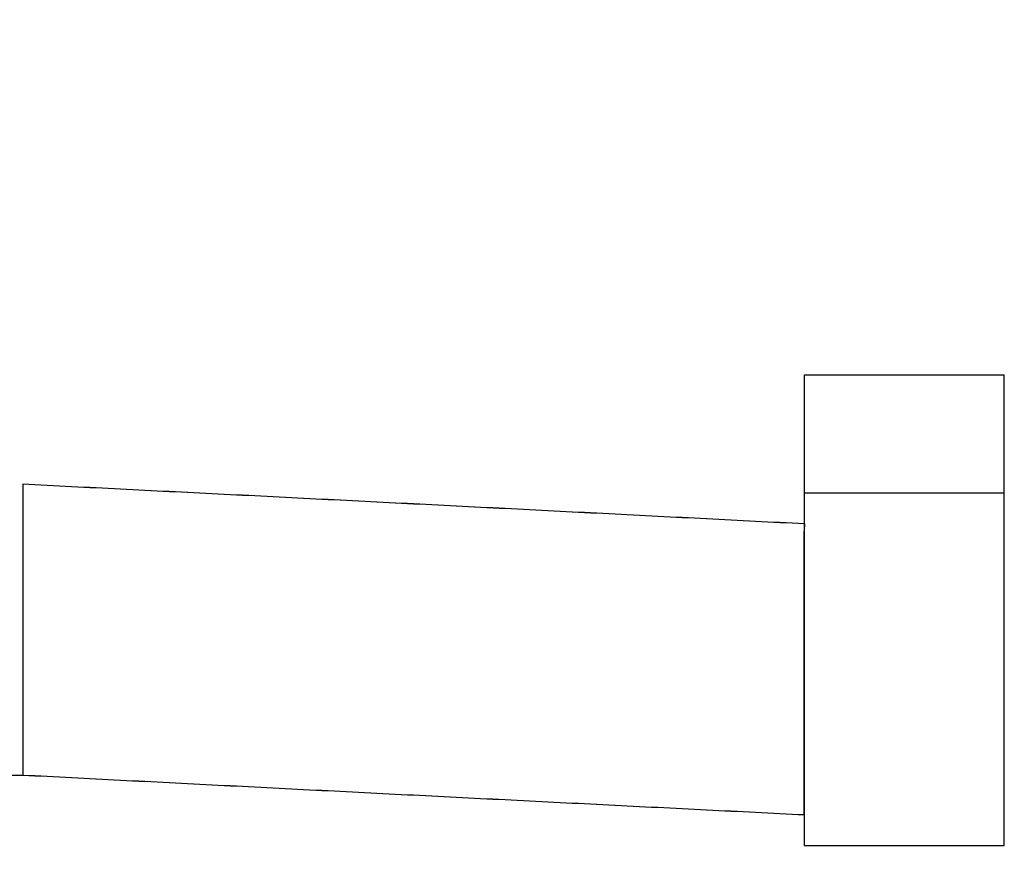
# Model space of a CAD drawing. Header units: inches. Extents: x 0 to 29700, y -16 to 21000.
# Tile 336 of 376: x 20011 to 20065, y 16457 to 16504. Entities that reach past the tile are written whole.
import ezdxf

# ---------------------------------------------------------------- set-up
doc = ezdxf.new("R2010")
doc.units = ezdxf.units.IN
doc.layers.add('254', color=7, linetype='Continuous', true_color=0xffffff)
doc.styles.add('latin_extended', font='simplex.shx')
doc.dimstyles.get("Standard").update_dxf_attribs({"dimtxt": 0.18, "dimasz": 0.18, "dimexe": 0.18, "dimexo": 0.0625, "dimgap": 0.09, "dimtad": 0, "dimtih": 1, "dimtoh": 1, "dimdec": 4, "dimzin": 0, "dimdsep": 46, "dimtxsty": 'Standard', "dimcen": 0.09, "dimadec": 0, "dimazin": 0, "dimtfac": 1, "dimtdec": 4, "dimtofl": 0, "dimtmove": 0, "dimatfit": 3, "dimfxl": 1, "dimtolj": 1, "dimtzin": 0, "dimarcsym": 0})

# ---------------------------------------------------------------- blocks, each defined once
blk = doc.blocks.new('_U5')
at = {"layer": '254', "color": 3, "linetype": 'Continuous', "lineweight": 13, "transparency": 16777216}
for p, q in [((27220.427, 17368.716), (27220.427, 13173.692)), ((18363.86, 15513.186), (18363.86, 13173.692)), ((18538.86, 13223.692), (27045.427, 13223.692))]:
    blk.add_line(p, q, dxfattribs=at)
at = {"layer": '254', "color": 3, "transparency": 16777216}
for points in [[(18538.86, 13252.858), (18538.86, 13194.525), (18363.86, 13223.692)], [(27045.427, 13194.525), (27045.427, 13252.858), (27220.427, 13223.692)]]:
    blk.add_solid(points, dxfattribs=at)
at = {"layer": 'Defpoints', "color": 0, "transparency": 16777216}
for p in [(27220.427, 17418.716), (18363.86, 15563.186), (27220.427, 13223.692)]:
    blk.add_point(p, dxfattribs=at)
at = {"layer": '254', "color": 2, "lineweight": 13, "transparency": 16777216, "insert": (22483.81, 13486.192), "char_height": 175, "attachment_point": 1, "style": 'latin_extended'}
blk.add_mtext('\\A1;8857', dxfattribs=at)

msp = doc.modelspace()

# ---------------------------------------------------------------- linework, layer by layer
at = {"layer": '254', "color": 2, "linetype": 'Continuous', "lineweight": 25}
for p, q in [((20064.86, 16484.694), (20053.86, 16484.694)), ((20053.86, 16484.694), (20053.86, 16478.214)), ((20064.86, 16478.214), (20064.86, 16484.694)), ((20010.86, 16478.694), (20010.86, 16470.315)), ((20010.86, 16478.694), (20010.86, 16470.315)), ((20064.86, 16478.214), (20053.86, 16478.214)), ((20053.86, 16478.214), (20053.86, 16458.814)), ((20064.86, 16458.814), (20064.86, 16478.214)), ((19998.36, 16462.694), (20010.861, 16462.694)), ((20053.86, 16458.814), (20064.86, 16458.814))]:
    msp.add_line(p, q, dxfattribs=at)
for points, weights, knots in [([(20010.86, 16478.694), (20010.86, 16478.693), (20010.86, 16477.781), (20010.86, 16475.813), (20010.86, 16473.228), (20010.86, 16472.429), (20010.86, 16471.573), (20010.86, 16470.694)], [1.00270455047, 0.991385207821, 0.986105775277, 1.01661171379, 1.01661171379, 1.01219412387, 1.00701201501, 1.00270455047], [0, 0, 0, 0, 0, 0.724354, 0.724354, 0.724354, 1, 1, 1, 1, 1]), ([(20053.86, 16460.514), (20053.86, 16460.507), (20053.86, 16460.634), (20053.86, 16460.88), (20053.86, 16462.35), (20053.86, 16465.167), (20053.86, 16469.175), (20053.86, 16473.121), (20053.86, 16474.516), (20053.86, 16475.543), (20053.86, 16476.098)], [1.00242892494, 1.00676149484, 1.01205093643, 1.01661171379, 1.01661171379, 0.958470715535, 1.01661171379, 1.01661171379, 1.00049759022, 0.993719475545, 0.994930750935], [0, 0, 0, 0, 0, 0.155036, 0.155036, 0.155036, 0.708582, 0.708582, 0.708582, 1, 1, 1, 1, 1]), ([(20010.86, 16470.315), (20010.86, 16468.051), (20010.86, 16465.739), (20010.86, 16464.18), (20010.86, 16463.062), (20010.86, 16462.816), (20010.86, 16462.689), (20010.86, 16462.694)], [1.0009335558, 0.990914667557, 0.988532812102, 1.01661171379, 1.01661171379, 1.01208506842, 1.00682095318, 1.0024939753], [0, 0, 0, 0, 0, 0.713515, 0.713515, 0.713515, 1, 1, 1, 1, 1]), ([(20010.862, 16470.315), (20010.861, 16468.433), (20010.861, 16466.584), (20010.861, 16465.145), (20010.861, 16463.525), (20010.86, 16462.961), (20010.86, 16462.676), (20010.86, 16462.694)], [0.995618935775, 0.992287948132, 0.997822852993, 1.01661171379, 1.01661171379, 1.00679186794, 0.999259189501, 0.996169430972], [0, 0, 0, 0, 0, 0.580403, 0.580403, 0.580403, 1, 1, 1, 1, 1]), ([(20010.86, 16470.315), (20010.86, 16468.051), (20010.86, 16465.739), (20010.86, 16464.18), (20010.86, 16463.064), (20010.86, 16462.819), (20010.86, 16462.691), (20010.86, 16462.694)], [1.0009335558, 0.990914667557, 0.988532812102, 1.01661171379, 1.01661171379, 1.01213822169, 1.0069138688, 1.00259608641], [0, 0, 0, 0, 0, 0.714721, 0.714721, 0.714721, 1, 1, 1, 1, 1])]:
    msp.add_rational_spline(points, weights, degree=4, knots=knots, dxfattribs=at)
for points in [[(20053.86, 16476.513), (20032.365, 16477.617), (20010.86, 16478.693)], [(20053.861, 16476.514), (20032.362, 16477.619), (20010.861, 16478.694)], [(20010.86, 16462.695), (20032.356, 16461.59), (20053.86, 16460.515)], [(20010.86, 16462.694), (20032.358, 16461.589), (20053.86, 16460.514)]]:
    msp.add_open_spline(points, degree=2, dxfattribs=at)
for points, weights in [([(20053.861, 16476.514), (20053.86, 16476.511), (20053.861, 16476.386), (20053.86, 16476.147), (20053.86, 16475.825)], [0.996497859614, 0.998661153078, 1.00255449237, 1.00756961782, 1.01150810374]), ([(20010.86, 16470.694), (20010.86, 16470.599), (20010.86, 16470.505), (20010.86, 16470.41), (20010.86, 16470.315)], [1.00270455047, 1.00224493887, 1.00179528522, 1.00135758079, 1.0009335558])]:
    msp.add_rational_spline(points, weights, degree=4, dxfattribs=at)

# ---------------------------------------------------------------- dimensions: what is measured, and where the dimension line sits
at = {"layer": '254', "color": 2, "linetype": 'Continuous', "lineweight": 13}
dim = msp.add_linear_dim(base=(27220.427, 13223.692), p1=(18363.86, 15563.186), p2=(27220.427, 17418.716), dimstyle='Standard', override={"dimscale": 50, "dimtxt": 3.5, "dimasz": 3.5, "dimexe": 1, "dimexo": 1, "dimgap": 1.75, "dimtad": 1, "dimtih": 1, "dimtoh": 0, "dimdec": 0, "dimlfac": 1, "dimzin": 8, "dimdsep": 46, "dimlunit": 2, "dimtxsty": 'latin_extended', "dimsah": 1, "dimse1": 0, "dimse2": 0, "dimsd1": 0, "dimsd2": 0, "dimclrd": 3, "dimclre": 3, "dimclrt": 2, "dimtol": 0, "dimtm": -0.1, "dimtfac": 0.714286, "dimtdec": 3, "dimtofl": 1, "dimtmove": 0, "dimtzin": 8, "dimlwd": 13, "dimlwe": 13}, dxfattribs=at)
dim.commit()
dim.dimension.update_dxf_attribs({"geometry": '_U5', "text_midpoint": (22792.144, 13223.692), "dimtype": 160})

doc.saveas('drawing.dxf')
